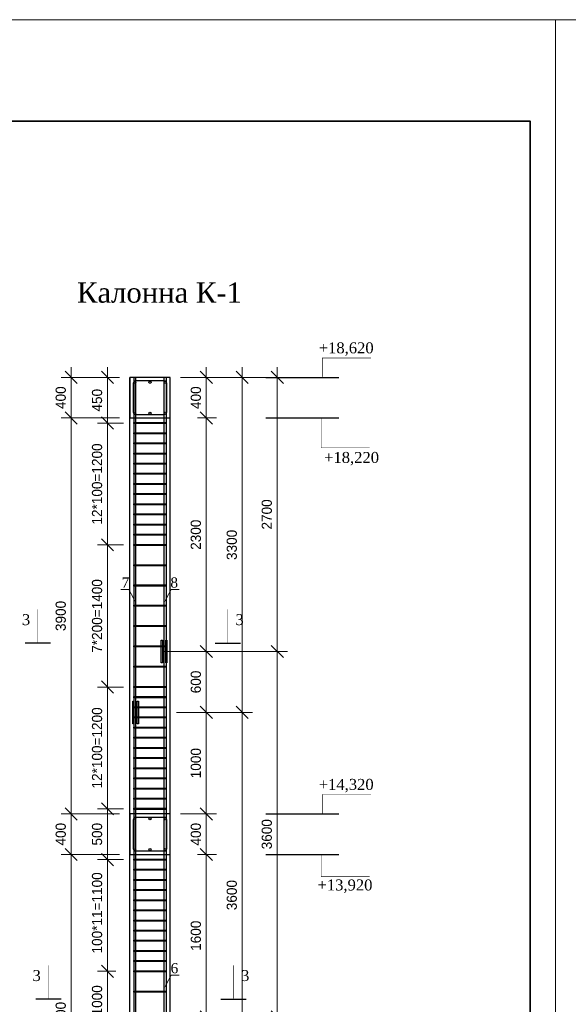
# Model space of a CAD drawing. Header units: millimetres. Extents: x -33345 to 4712671, y -3392 to 121473.
# Tile 405 of 656: x 2240503 to 2251302, y 84504 to 103901. Entities that reach past the tile are written whole.
import ezdxf
from ezdxf import colors
from ezdxf.entities.mleader import LeaderData, LeaderLine
from ezdxf.math import Vec2, Vec3

# ---------------------------------------------------------------- set-up
doc = ezdxf.new("R2010")
doc.units = ezdxf.units.MM
doc.styles.add('ISOCTEUR', font='isocpeui.ttf')
doc.styles.add('SIMPLEX350', font='times.ttf', dxfattribs={"height": 350})
doc.styles.get("Standard").update_dxf_attribs({"font": 'arial.ttf'})
doc.styles.add('WMF-Times New Roman2', font='times.ttf')
doc.styles.add('X-U-RW-01$0$StyleROMANS', font='GOTHIC.TTF')
doc.dimstyles.new('ISO-100', dxfattribs={"dimtxt": 200, "dimasz": 120, "dimexe": 100, "dimexo": 100, "dimgap": 50, "dimtad": 1, "dimdec": 0, "dimtxsty": 'ISOCTEUR', "dimblk": 'OBLIQUE', "dimcen": 0, "dimdle": 100, "dimclrd": 256, "dimadec": 0, "dimazin": 0, "dimtfac": 1, "dimtdec": 0, "dimtmove": 0, "dimatfit": 3, "dimfxl": 1, "dimarcsym": 0})

# ---------------------------------------------------------------- blocks, each defined once
blk = doc.blocks.new('Qwet')
at = {"lineweight": 20}
blk.add_lwpolyline([(350715, -737612), (410115, -737612), (410115, -695612), (350715, -695612)], close=True, dxfattribs=at)
at = {"lineweight": 35}
blk.add_lwpolyline([(352715, -737112), (409615, -737112), (409615, -696112), (352715, -696112)], close=True, dxfattribs=at)
blk = doc.blocks.new('_Oblique')
at = {"color": 0, "linetype": 'ByBlock', "lineweight": -2}
blk.add_line((-0.5, -0.5), (0.5, 0.5), dxfattribs=at)
blk = doc.blocks.new('*D401')
at = {"lineweight": -2, "transparency": 16777216}
blk.add_line((2294163.5, 1441942.2), (2294163.5, 1442542.2), dxfattribs=at)
at = {"color": 0, "lineweight": -2, "transparency": 16777216}
for p, q in [((2293909.3, 1442442.2), (2294263.5, 1442442.2)), ((2294153.7, 1442042.2), (2294263.5, 1442042.2))]:
    blk.add_line(p, q, dxfattribs=at)
at = {"layer": 'Defpoints', "color": 0, "lineweight": 0, "transparency": 16777216}
for p in [(2293809.3, 1442442.2), (2294163.5, 1442442.2), (2294053.7, 1442042.2)]:
    blk.add_point(p, dxfattribs=at)
at = {"lineweight": -2, "transparency": 16777216, "xscale": 120, "yscale": 120, "zscale": 120}
for p, rotation in [((2294163.5, 1442442.2), 90), ((2294163.5, 1442042.2), 270)]:
    blk.add_blockref('_Oblique', p, dxfattribs=dict(at, rotation=rotation))
at = {"color": 0, "transparency": 16777216, "insert": (2294060.9, 1442242.2), "char_height": 100, "attachment_point": 5, "rotation": 90, "style": 'X-U-RW-01$0$StyleROMANS'}
blk.add_mtext('400', dxfattribs=at)
blk = doc.blocks.new('*D402')
at = {"lineweight": -2, "transparency": 16777216}
blk.add_line((2292833.6, 1441942.2), (2292833.6, 1442542.2), dxfattribs=at)
at = {"color": 0, "lineweight": -2, "transparency": 16777216}
for p, q in [((2293309.3, 1442442.2), (2292733.6, 1442442.2)), ((2293309.3, 1442042.2), (2292733.6, 1442042.2))]:
    blk.add_line(p, q, dxfattribs=at)
at = {"layer": 'Defpoints', "color": 0, "lineweight": 0, "transparency": 16777216}
for p in [(2292833.6, 1442442.2), (2293409.3, 1442442.2), (2293409.3, 1442042.2)]:
    blk.add_point(p, dxfattribs=at)
at = {"lineweight": -2, "transparency": 16777216, "xscale": 120, "yscale": 120, "zscale": 120}
for p, rotation in [((2292833.6, 1442442.2), 90), ((2292833.6, 1442042.2), 270)]:
    blk.add_blockref('_Oblique', p, dxfattribs=dict(at, rotation=rotation))
at = {"color": 0, "transparency": 16777216, "insert": (2292731.1, 1442242.2), "char_height": 100, "attachment_point": 5, "rotation": 90, "style": 'X-U-RW-01$0$StyleROMANS'}
blk.add_mtext('400', dxfattribs=at)
blk = doc.blocks.new('*D364')
at = {"lineweight": -2, "transparency": 16777216}
blk.add_line((2294163.5, 1446242.2), (2294163.5, 1446842.2), dxfattribs=at)
at = {"color": 0, "lineweight": -2, "transparency": 16777216}
for p, q in [((2294014.4, 1446742.2), (2294263.5, 1446742.2)), ((2294153.7, 1446342.2), (2294263.5, 1446342.2))]:
    blk.add_line(p, q, dxfattribs=at)
at = {"layer": 'Defpoints', "color": 0, "lineweight": 0, "transparency": 16777216}
for p in [(2293914.4, 1446742.2), (2294163.5, 1446742.2), (2294053.7, 1446342.2)]:
    blk.add_point(p, dxfattribs=at)
at = {"lineweight": -2, "transparency": 16777216, "xscale": 120, "yscale": 120, "zscale": 120}
for p, rotation in [((2294163.5, 1446742.2), 90), ((2294163.5, 1446342.2), 270)]:
    blk.add_blockref('_Oblique', p, dxfattribs=dict(at, rotation=rotation))
at = {"color": 0, "transparency": 16777216, "insert": (2294060.9, 1446542.2), "char_height": 100, "attachment_point": 5, "rotation": 90, "style": 'X-U-RW-01$0$StyleROMANS'}
blk.add_mtext('400', dxfattribs=at)
blk = doc.blocks.new('*D365')
at = {"lineweight": -2, "transparency": 16777216}
blk.add_line((2292833.6, 1446242.2), (2292833.6, 1446842.2), dxfattribs=at)
at = {"color": 0, "lineweight": -2, "transparency": 16777216}
for p, q in [((2293309.3, 1446742.2), (2292733.6, 1446742.2)), ((2293309.3, 1446342.2), (2292733.6, 1446342.2))]:
    blk.add_line(p, q, dxfattribs=at)
at = {"layer": 'Defpoints', "color": 0, "lineweight": 0, "transparency": 16777216}
for p in [(2292833.6, 1446742.2), (2293409.3, 1446742.2), (2293409.3, 1446342.2)]:
    blk.add_point(p, dxfattribs=at)
at = {"lineweight": -2, "transparency": 16777216, "xscale": 120, "yscale": 120, "zscale": 120}
for p, rotation in [((2292833.6, 1446742.2), 90), ((2292833.6, 1446342.2), 270)]:
    blk.add_blockref('_Oblique', p, dxfattribs=dict(at, rotation=rotation))
at = {"color": 0, "transparency": 16777216, "insert": (2292731.1, 1446542.2), "char_height": 100, "attachment_point": 5, "rotation": 90, "style": 'X-U-RW-01$0$StyleROMANS'}
blk.add_mtext('400', dxfattribs=at)
blk = doc.blocks.new('*D366')
at = {"lineweight": -2, "transparency": 16777216}
blk.add_line((2293191.1, 1446192.2), (2293191.1, 1446842.2), dxfattribs=at)
at = {"color": 0, "lineweight": -2, "transparency": 16777216}
for p, q in [((2293309.3, 1446742.2), (2293091.1, 1446742.2)), ((2293349.3, 1446292.2), (2293091.1, 1446292.2))]:
    blk.add_line(p, q, dxfattribs=at)
at = {"layer": 'Defpoints', "color": 0, "lineweight": 0, "transparency": 16777216}
for p in [(2293191.1, 1446742.2), (2293409.3, 1446742.2), (2293449.3, 1446292.2)]:
    blk.add_point(p, dxfattribs=at)
at = {"lineweight": -2, "transparency": 16777216, "xscale": 120, "yscale": 120, "zscale": 120}
for p, rotation in [((2293191.1, 1446742.2), 90), ((2293191.1, 1446292.2), 270)]:
    blk.add_blockref('_Oblique', p, dxfattribs=dict(at, rotation=rotation))
at = {"color": 0, "transparency": 16777216, "insert": (2293088.6, 1446517.2), "char_height": 100, "attachment_point": 5, "rotation": 90, "style": 'X-U-RW-01$0$StyleROMANS'}
blk.add_mtext('450', dxfattribs=at)
blk = doc.blocks.new('*D367')
at = {"lineweight": -2, "transparency": 16777216}
blk.add_line((2292833.6, 1438742.2), (2292833.6, 1442142.2), dxfattribs=at)
at = {"color": 0, "lineweight": -2, "transparency": 16777216}
for p, q in [((2293015.2, 1442042.2), (2292733.6, 1442042.2)), ((2293309.3, 1438842.2), (2292733.6, 1438842.2))]:
    blk.add_line(p, q, dxfattribs=at)
at = {"layer": 'Defpoints', "color": 0, "lineweight": 0, "transparency": 16777216}
for p in [(2292833.6, 1442042.2), (2293115.2, 1442042.2), (2293409.3, 1438842.2)]:
    blk.add_point(p, dxfattribs=at)
at = {"lineweight": -2, "transparency": 16777216, "xscale": 120, "yscale": 120, "zscale": 120}
for p, rotation in [((2292833.6, 1442042.2), 90), ((2292833.6, 1438842.2), 270)]:
    blk.add_blockref('_Oblique', p, dxfattribs=dict(at, rotation=rotation))
at = {"color": 0, "transparency": 16777216, "insert": (2292731.1, 1440442.2), "char_height": 100, "attachment_point": 5, "rotation": 90, "style": 'X-U-RW-01$0$StyleROMANS'}
blk.add_mtext('3200', dxfattribs=at)
blk = doc.blocks.new('*D368')
at = {"lineweight": -2, "transparency": 16777216}
blk.add_line((2292833.6, 1442342.2), (2292833.6, 1446442.2), dxfattribs=at)
at = {"color": 0, "lineweight": -2, "transparency": 16777216}
for p, q in [((2293067.4, 1446342.2), (2292733.6, 1446342.2)), ((2293309.3, 1442442.2), (2292733.6, 1442442.2))]:
    blk.add_line(p, q, dxfattribs=at)
at = {"layer": 'Defpoints', "color": 0, "lineweight": 0, "transparency": 16777216}
for p in [(2292833.6, 1446342.2), (2293167.4, 1446342.2), (2293409.3, 1442442.2)]:
    blk.add_point(p, dxfattribs=at)
at = {"lineweight": -2, "transparency": 16777216, "xscale": 120, "yscale": 120, "zscale": 120}
for p, rotation in [((2292833.6, 1446342.2), 90), ((2292833.6, 1442442.2), 270)]:
    blk.add_blockref('_Oblique', p, dxfattribs=dict(at, rotation=rotation))
at = {"color": 0, "transparency": 16777216, "insert": (2292731.1, 1444392.2), "char_height": 100, "attachment_point": 5, "rotation": 90, "style": 'X-U-RW-01$0$StyleROMANS'}
blk.add_mtext('3900', dxfattribs=at)
blk = doc.blocks.new('*D370')
at = {"lineweight": -2, "transparency": 16777216}
blk.add_line((2294163.5, 1440342.2), (2294163.5, 1442142.2), dxfattribs=at)
at = {"color": 0, "lineweight": -2, "transparency": 16777216}
for p, q in [((2294077.2, 1442042.2), (2294263.5, 1442042.2)), ((2293909.3, 1440442.2), (2294263.5, 1440442.2))]:
    blk.add_line(p, q, dxfattribs=at)
at = {"layer": 'Defpoints', "color": 0, "lineweight": 0, "transparency": 16777216}
for p in [(2293977.2, 1442042.2), (2294163.5, 1442042.2), (2293809.3, 1440442.2)]:
    blk.add_point(p, dxfattribs=at)
at = {"lineweight": -2, "transparency": 16777216, "xscale": 120, "yscale": 120, "zscale": 120}
for p, rotation in [((2294163.5, 1442042.2), 90), ((2294163.5, 1440442.2), 270)]:
    blk.add_blockref('_Oblique', p, dxfattribs=dict(at, rotation=rotation))
at = {"color": 0, "transparency": 16777216, "insert": (2294060.9, 1441242.2), "char_height": 100, "attachment_point": 5, "rotation": 90, "style": 'X-U-RW-01$0$StyleROMANS'}
blk.add_mtext('1600', dxfattribs=at)
blk = doc.blocks.new('*D380')
at = {"lineweight": -2, "transparency": 16777216}
blk.add_line((2294163.5, 1442342.2), (2294163.5, 1443542.2), dxfattribs=at)
at = {"color": 0, "lineweight": -2, "transparency": 16777216}
for p, q in [((2293870.2, 1443442.2), (2294263.5, 1443442.2)), ((2293909.3, 1442442.2), (2294263.5, 1442442.2))]:
    blk.add_line(p, q, dxfattribs=at)
at = {"layer": 'Defpoints', "color": 0, "lineweight": 0, "transparency": 16777216}
for p in [(2293770.2, 1443442.2), (2294163.5, 1443442.2), (2293809.3, 1442442.2)]:
    blk.add_point(p, dxfattribs=at)
at = {"lineweight": -2, "transparency": 16777216, "xscale": 120, "yscale": 120, "zscale": 120}
for p, rotation in [((2294163.5, 1443442.2), 90), ((2294163.5, 1442442.2), 270)]:
    blk.add_blockref('_Oblique', p, dxfattribs=dict(at, rotation=rotation))
at = {"color": 0, "transparency": 16777216, "insert": (2294060.9, 1442942.2), "char_height": 100, "attachment_point": 5, "rotation": 90, "style": 'X-U-RW-01$0$StyleROMANS'}
blk.add_mtext('1000', dxfattribs=at)
blk = doc.blocks.new('*D381')
at = {"lineweight": -2, "transparency": 16777216}
blk.add_line((2294163.5, 1443942.2), (2294163.5, 1446442.2), dxfattribs=at)
at = {"color": 0, "lineweight": -2, "transparency": 16777216}
for p, q in [((2294077.2, 1446342.2), (2294263.5, 1446342.2)), ((2293875.7, 1444042.2), (2294263.5, 1444042.2))]:
    blk.add_line(p, q, dxfattribs=at)
at = {"layer": 'Defpoints', "color": 0, "lineweight": 0, "transparency": 16777216}
for p in [(2293977.2, 1446342.2), (2294163.5, 1446342.2), (2293775.7, 1444042.2)]:
    blk.add_point(p, dxfattribs=at)
at = {"lineweight": -2, "transparency": 16777216, "xscale": 120, "yscale": 120, "zscale": 120}
for p, rotation in [((2294163.5, 1446342.2), 90), ((2294163.5, 1444042.2), 270)]:
    blk.add_blockref('_Oblique', p, dxfattribs=dict(at, rotation=rotation))
at = {"color": 0, "transparency": 16777216, "insert": (2294060.9, 1445192.2), "char_height": 100, "attachment_point": 5, "rotation": 90, "style": 'X-U-RW-01$0$StyleROMANS'}
blk.add_mtext('2300', dxfattribs=at)
blk = doc.blocks.new('*D412')
at = {"lineweight": -2, "transparency": 16777216}
blk.add_line((2293191.1, 1439792.2), (2293191.1, 1440992.2), dxfattribs=at)
at = {"color": 0, "lineweight": -2, "transparency": 16777216}
for p, q in [((2293272.9, 1440892.2), (2293091.1, 1440892.2)), ((2293272.9, 1439892.2), (2293091.1, 1439892.2))]:
    blk.add_line(p, q, dxfattribs=at)
at = {"layer": 'Defpoints', "color": 0, "lineweight": 0, "transparency": 16777216}
for p in [(2293191.1, 1440892.2), (2293372.9, 1440892.2), (2293372.9, 1439892.2)]:
    blk.add_point(p, dxfattribs=at)
at = {"lineweight": -2, "transparency": 16777216, "xscale": 120, "yscale": 120, "zscale": 120}
for p, rotation in [((2293191.1, 1440892.2), 90), ((2293191.1, 1439892.2), 270)]:
    blk.add_blockref('_Oblique', p, dxfattribs=dict(at, rotation=rotation))
at = {"color": 0, "transparency": 16777216, "insert": (2293088.6, 1440392.2), "char_height": 100, "attachment_point": 5, "rotation": 90, "style": 'X-U-RW-01$0$StyleROMANS'}
blk.add_mtext('200*5=1000', dxfattribs=at)
blk = doc.blocks.new('*D413')
at = {"lineweight": -2, "transparency": 16777216}
blk.add_line((2293191.1, 1440792.2), (2293191.1, 1442092.2), dxfattribs=at)
at = {"color": 0, "lineweight": -2, "transparency": 16777216}
for p, q in [((2293264.3, 1441992.2), (2293091.1, 1441992.2)), ((2293272.9, 1440892.2), (2293091.1, 1440892.2))]:
    blk.add_line(p, q, dxfattribs=at)
at = {"layer": 'Defpoints', "color": 0, "lineweight": 0, "transparency": 16777216}
for p in [(2293191.1, 1441992.2), (2293364.3, 1441992.2), (2293372.9, 1440892.2)]:
    blk.add_point(p, dxfattribs=at)
at = {"lineweight": -2, "transparency": 16777216, "xscale": 120, "yscale": 120, "zscale": 120}
for p, rotation in [((2293191.1, 1441992.2), 90), ((2293191.1, 1440892.2), 270)]:
    blk.add_blockref('_Oblique', p, dxfattribs=dict(at, rotation=rotation))
at = {"color": 0, "transparency": 16777216, "insert": (2293088.6, 1441467.2), "char_height": 100, "attachment_point": 5, "rotation": 90, "style": 'X-U-RW-01$0$StyleROMANS'}
blk.add_mtext('100*11=1100', dxfattribs=at)
blk = doc.blocks.new('*D414')
at = {"lineweight": -2, "transparency": 16777216}
blk.add_line((2293191.1, 1441892.2), (2293191.1, 1442592.2), dxfattribs=at)
at = {"color": 0, "lineweight": -2, "transparency": 16777216}
for p, q in [((2293349.3, 1442492.2), (2293091.1, 1442492.2)), ((2293349.3, 1441992.2), (2293091.1, 1441992.2))]:
    blk.add_line(p, q, dxfattribs=at)
at = {"layer": 'Defpoints', "color": 0, "lineweight": 0, "transparency": 16777216}
for p in [(2293191.1, 1442492.2), (2293449.3, 1442492.2), (2293449.3, 1441992.2)]:
    blk.add_point(p, dxfattribs=at)
at = {"lineweight": -2, "transparency": 16777216, "xscale": 120, "yscale": 120, "zscale": 120}
for p, rotation in [((2293191.1, 1442492.2), 90), ((2293191.1, 1441992.2), 270)]:
    blk.add_blockref('_Oblique', p, dxfattribs=dict(at, rotation=rotation))
at = {"color": 0, "transparency": 16777216, "insert": (2293088.6, 1442242.2), "char_height": 100, "attachment_point": 5, "rotation": 90, "style": 'X-U-RW-01$0$StyleROMANS'}
blk.add_mtext('500', dxfattribs=at)
blk = doc.blocks.new('*D347')
at = {"lineweight": -2, "transparency": 16777216}
blk.add_line((2293191.1, 1442392.2), (2293191.1, 1443792.2), dxfattribs=at)
at = {"color": 0, "lineweight": -2, "transparency": 16777216}
for p, q in [((2293349.3, 1443692.2), (2293091.1, 1443692.2)), ((2293309.3, 1442492.2), (2293091.1, 1442492.2))]:
    blk.add_line(p, q, dxfattribs=at)
at = {"layer": 'Defpoints', "color": 0, "lineweight": 0, "transparency": 16777216}
for p in [(2293191.1, 1443692.2), (2293449.3, 1443692.2), (2293409.3, 1442492.2)]:
    blk.add_point(p, dxfattribs=at)
at = {"lineweight": -2, "transparency": 16777216, "xscale": 120, "yscale": 120, "zscale": 120}
for p, rotation in [((2293191.1, 1443692.2), 90), ((2293191.1, 1442492.2), 270)]:
    blk.add_blockref('_Oblique', p, dxfattribs=dict(at, rotation=rotation))
at = {"color": 0, "transparency": 16777216, "insert": (2293088.6, 1443092.2), "char_height": 100, "attachment_point": 5, "rotation": 90, "style": 'X-U-RW-01$0$StyleROMANS'}
blk.add_mtext('12*100=1200', dxfattribs=at)
blk = doc.blocks.new('*D415')
at = {"lineweight": -2, "transparency": 16777216}
blk.add_line((2293191.1, 1443592.2), (2293191.1, 1445192.2), dxfattribs=at)
at = {"color": 0, "lineweight": -2, "transparency": 16777216}
for p, q in [((2293349.3, 1445092.2), (2293091.1, 1445092.2)), ((2293309.3, 1443692.2), (2293091.1, 1443692.2))]:
    blk.add_line(p, q, dxfattribs=at)
at = {"layer": 'Defpoints', "color": 0, "lineweight": 0, "transparency": 16777216}
for p in [(2293191.1, 1445092.2), (2293449.3, 1445092.2), (2293409.3, 1443692.2)]:
    blk.add_point(p, dxfattribs=at)
at = {"lineweight": -2, "transparency": 16777216, "xscale": 120, "yscale": 120, "zscale": 120}
for p, rotation in [((2293191.1, 1445092.2), 90), ((2293191.1, 1443692.2), 270)]:
    blk.add_blockref('_Oblique', p, dxfattribs=dict(at, rotation=rotation))
at = {"color": 0, "transparency": 16777216, "insert": (2293088.6, 1444392.2), "char_height": 100, "attachment_point": 5, "rotation": 90, "style": 'X-U-RW-01$0$StyleROMANS'}
blk.add_mtext('7*200=1400', dxfattribs=at)
blk = doc.blocks.new('*D416')
at = {"lineweight": -2, "transparency": 16777216}
blk.add_line((2293191.1, 1444992.2), (2293191.1, 1446392.2), dxfattribs=at)
at = {"color": 0, "lineweight": -2, "transparency": 16777216}
for p, q in [((2293349.3, 1446292.2), (2293091.1, 1446292.2)), ((2293309.3, 1445092.2), (2293091.1, 1445092.2))]:
    blk.add_line(p, q, dxfattribs=at)
at = {"layer": 'Defpoints', "color": 0, "lineweight": 0, "transparency": 16777216}
for p in [(2293191.1, 1446292.2), (2293449.3, 1446292.2), (2293409.3, 1445092.2)]:
    blk.add_point(p, dxfattribs=at)
at = {"lineweight": -2, "transparency": 16777216, "xscale": 120, "yscale": 120, "zscale": 120}
for p, rotation in [((2293191.1, 1446292.2), 90), ((2293191.1, 1445092.2), 270)]:
    blk.add_blockref('_Oblique', p, dxfattribs=dict(at, rotation=rotation))
at = {"color": 0, "transparency": 16777216, "insert": (2293088.6, 1445692.2), "char_height": 100, "attachment_point": 5, "rotation": 90, "style": 'X-U-RW-01$0$StyleROMANS'}
blk.add_mtext('12*100=1200', dxfattribs=at)
blk = doc.blocks.new('*D426')
at = {"lineweight": -2, "transparency": 16777216}
blk.add_line((2294517.2, 1439742.2), (2294517.2, 1443542.2), dxfattribs=at)
at = {"color": 0, "lineweight": -2, "transparency": 16777216}
for p, q in [((2294061.8, 1443442.2), (2294617.2, 1443442.2)), ((2294309.3, 1439842.2), (2294617.2, 1439842.2))]:
    blk.add_line(p, q, dxfattribs=at)
at = {"layer": 'Defpoints', "color": 0, "lineweight": 0, "transparency": 16777216}
for p in [(2293961.8, 1443442.2), (2294517.2, 1443442.2), (2294209.3, 1439842.2)]:
    blk.add_point(p, dxfattribs=at)
at = {"lineweight": -2, "transparency": 16777216, "xscale": 120, "yscale": 120, "zscale": 120}
for p, rotation in [((2294517.2, 1443442.2), 90), ((2294517.2, 1439842.2), 270)]:
    blk.add_blockref('_Oblique', p, dxfattribs=dict(at, rotation=rotation))
at = {"color": 0, "transparency": 16777216, "insert": (2294414.7, 1441642.2), "char_height": 100, "attachment_point": 5, "rotation": 90, "style": 'X-U-RW-01$0$StyleROMANS'}
blk.add_mtext('3600', dxfattribs=at)
blk = doc.blocks.new('*D427')
at = {"lineweight": -2, "transparency": 16777216}
blk.add_line((2294861.8, 1440342.2), (2294861.8, 1444142.2), dxfattribs=at)
at = {"color": 0, "lineweight": -2, "transparency": 16777216}
for p, q in [((2293737.1, 1444042.2), (2294961.8, 1444042.2)), ((2294653.8, 1440442.2), (2294961.8, 1440442.2))]:
    blk.add_line(p, q, dxfattribs=at)
at = {"layer": 'Defpoints', "color": 0, "lineweight": 0, "transparency": 16777216}
for p in [(2293637.1, 1444042.2), (2294861.8, 1444042.2), (2294553.8, 1440442.2)]:
    blk.add_point(p, dxfattribs=at)
at = {"lineweight": -2, "transparency": 16777216, "xscale": 120, "yscale": 120, "zscale": 120}
for p, rotation in [((2294861.8, 1444042.2), 90), ((2294861.8, 1440442.2), 270)]:
    blk.add_blockref('_Oblique', p, dxfattribs=dict(at, rotation=rotation))
at = {"color": 0, "transparency": 16777216, "insert": (2294759.3, 1442242.2), "char_height": 100, "attachment_point": 5, "rotation": 90, "style": 'X-U-RW-01$0$StyleROMANS'}
blk.add_mtext('3600', dxfattribs=at)
blk = doc.blocks.new('*D428')
at = {"lineweight": -2, "transparency": 16777216}
blk.add_line((2294517.2, 1443342.2), (2294517.2, 1446842.2), dxfattribs=at)
at = {"color": 0, "lineweight": -2, "transparency": 16777216}
for p, q in [((2293909.3, 1446742.2), (2294617.2, 1446742.2)), ((2294309.3, 1443442.2), (2294617.2, 1443442.2))]:
    blk.add_line(p, q, dxfattribs=at)
at = {"layer": 'Defpoints', "color": 0, "lineweight": 0, "transparency": 16777216}
for p in [(2293809.3, 1446742.2), (2294517.2, 1446742.2), (2294209.3, 1443442.2)]:
    blk.add_point(p, dxfattribs=at)
at = {"lineweight": -2, "transparency": 16777216, "xscale": 120, "yscale": 120, "zscale": 120}
for p, rotation in [((2294517.2, 1446742.2), 90), ((2294517.2, 1443442.2), 270)]:
    blk.add_blockref('_Oblique', p, dxfattribs=dict(at, rotation=rotation))
at = {"color": 0, "transparency": 16777216, "insert": (2294414.7, 1445092.2), "char_height": 100, "attachment_point": 5, "rotation": 90, "style": 'X-U-RW-01$0$StyleROMANS'}
blk.add_mtext('3300', dxfattribs=at)
blk = doc.blocks.new('*D429')
at = {"lineweight": -2, "transparency": 16777216}
blk.add_line((2294861.8, 1443942.2), (2294861.8, 1446842.2), dxfattribs=at)
at = {"color": 0, "lineweight": -2, "transparency": 16777216}
for p, q in [((2293909.3, 1446742.2), (2294961.8, 1446742.2)), ((2294653.8, 1444042.2), (2294961.8, 1444042.2))]:
    blk.add_line(p, q, dxfattribs=at)
at = {"layer": 'Defpoints', "color": 0, "lineweight": 0, "transparency": 16777216}
for p in [(2293809.3, 1446742.2), (2294861.8, 1446742.2), (2294553.8, 1444042.2)]:
    blk.add_point(p, dxfattribs=at)
at = {"lineweight": -2, "transparency": 16777216, "xscale": 120, "yscale": 120, "zscale": 120}
for p, rotation in [((2294861.8, 1446742.2), 90), ((2294861.8, 1444042.2), 270)]:
    blk.add_blockref('_Oblique', p, dxfattribs=dict(at, rotation=rotation))
at = {"color": 0, "transparency": 16777216, "insert": (2294759.3, 1445392.2), "char_height": 100, "attachment_point": 5, "rotation": 90, "style": 'X-U-RW-01$0$StyleROMANS'}
blk.add_mtext('2700', dxfattribs=at)
blk = doc.blocks.new('*D431')
at = {"lineweight": -2, "transparency": 16777216}
blk.add_line((2294163.5, 1444142.2), (2294163.5, 1443342.2), dxfattribs=at)
at = {"color": 0, "lineweight": -2, "transparency": 16777216}
for p, q in [((2293869.3, 1444042.2), (2294263.5, 1444042.2)), ((2293870.2, 1443442.2), (2294263.5, 1443442.2))]:
    blk.add_line(p, q, dxfattribs=at)
at = {"layer": 'Defpoints', "color": 0, "lineweight": 0, "transparency": 16777216}
for p in [(2293769.3, 1444042.2), (2293770.2, 1443442.2), (2294163.5, 1443442.2)]:
    blk.add_point(p, dxfattribs=at)
at = {"lineweight": -2, "transparency": 16777216, "xscale": 120, "yscale": 120, "zscale": 120}
for p, rotation in [((2294163.5, 1444042.2), 90), ((2294163.5, 1443442.2), 270)]:
    blk.add_blockref('_Oblique', p, dxfattribs=dict(at, rotation=rotation))
at = {"color": 0, "transparency": 16777216, "insert": (2294060.9, 1443742.2), "char_height": 100, "attachment_point": 5, "rotation": 90, "style": 'X-U-RW-01$0$StyleROMANS'}
blk.add_mtext('600', dxfattribs=at)
blk = doc.blocks.new('укер')
at = {"color": 106}
for p, q in [((2293409.3, 1423272.2), (2293409.3, 1446742.2)), ((2293809.3, 1423272.2), (2293809.3, 1446742.2))]:
    blk.add_line(p, q, dxfattribs=at)
at = {"color": 106, "lineweight": 30}
for p, q in [((2292630.9, 1444124), (2292380.9, 1444124)), ((2294250.2, 1444124), (2294500.2, 1444124)), ((2292735.1, 1440618), (2292485.1, 1440618)), ((2294305.6, 1440618), (2294555.6, 1440618))]:
    blk.add_line(p, q, dxfattribs=at)
at = {"color": 106}
for points in [[(2295304.8, 1446742.2, 0, 81, 0), (2295304.8, 1446852.2, 5.4, 5.4, 0), (2295304.8, 1446933.8, 5.4, 5.4, 0), (2295783.1, 1446933.8, 5.4, 5.4, 0)], [(2295293.6, 1446342.2, 0, 81, 0), (2295293.6, 1446232.2, 5.4, 5.4, 0), (2295293.6, 1446048.5, 5.4, 5.4, 0), (2295771.9, 1446048.5, 5.4, 5.4, 0)], [(2292505.9, 1444124, 0, 81, 0), (2292505.9, 1444234.1, 5.4, 5.4, 0), (2292505.9, 1444458.3, 5.4, 5.4, 0)], [(2294375.2, 1444124, 0, 81, 0), (2294375.2, 1444234.1, 5.4, 5.4, 0), (2294375.2, 1444458.3, 5.4, 5.4, 0)], [(2295304.8, 1442442.2, 0, 81, 0), (2295304.8, 1442552.2, 5.4, 5.4, 0), (2295304.8, 1442633.8, 5.4, 5.4, 0), (2295783.1, 1442633.8, 5.4, 5.4, 0)], [(2295293.6, 1442042.2, 0, 81, 0), (2295293.6, 1441932.2, 5.4, 5.4, 0), (2295293.6, 1441823.7, 5.4, 5.4, 0), (2295771.9, 1441823.7, 5.4, 5.4, 0)], [(2292610.1, 1440618, 0, 81, 0), (2292610.1, 1440728, 5.4, 5.4, 0), (2292610.1, 1440952.3, 5.4, 5.4, 0)], [(2294430.6, 1440618, 0, 81, 0), (2294430.6, 1440728, 5.4, 5.4, 0), (2294430.6, 1440952.3, 5.4, 5.4, 0)]]:
    blk.add_lwpolyline(points, format="xyseb", dxfattribs=at)
for points in [[(2293449.3, 1446742.2), (2293449.3, 1422782.6), (2293034.1, 1422782.6), (2293085.8, 1422762.6), (2293449.3, 1422762.6, 0.414214), (2293469.3, 1422782.6), (2293469.3, 1446742.2)], [(2293769.3, 1446742.2), (2293769.3, 1422782.6), (2294184.4, 1422782.6), (2294132.8, 1422762.6), (2293769.3, 1422762.6, -0.414214), (2293749.3, 1422782.6), (2293749.3, 1446742.2)]]:
    blk.add_lwpolyline(points, format="xyb")
at = {"color": 106, "lineweight": 30}
for points in [[(2293809.3, 1446742.2), (2293409.3, 1446742.2), (2293409.3, 1446342.2), (2293809.3, 1446342.2)], [(2293720.8, 1444154.2), (2293731.8, 1444154.2), (2293731.8, 1443930.2), (2293720.8, 1443930.2)], [(2293764.7, 1444154.2), (2293775.7, 1444154.2), (2293775.7, 1443930.2), (2293764.7, 1443930.2)], [(2293440.8, 1443554.2), (2293451.8, 1443554.2), (2293451.8, 1443330.2), (2293440.8, 1443330.2)], [(2293484.7, 1443554.2), (2293495.7, 1443554.2), (2293495.7, 1443330.2), (2293484.7, 1443330.2)], [(2293809.3, 1442442.2), (2293409.3, 1442442.2), (2293409.3, 1442042.2), (2293809.3, 1442042.2)]]:
    blk.add_lwpolyline(points, close=True, dxfattribs=at)
at = {"color": 222, "true_color": 0xde218f}
for points in [[(2293774.3, 1446682.2, 0.414214), (2293749.3, 1446707.2), (2293469.3, 1446707.2, 0.414214), (2293444.3, 1446682.2), (2293444.3, 1446402.2, 0.414214), (2293469.3, 1446377.2), (2293749.3, 1446377.2, 0.414214), (2293774.3, 1446402.2)], [(2293774.3, 1442382.2, 0.414214), (2293749.3, 1442407.2), (2293469.3, 1442407.2, 0.414214), (2293444.3, 1442382.2), (2293444.3, 1442102.2, 0.414214), (2293469.3, 1442077.2), (2293749.3, 1442077.2, 0.414214), (2293774.3, 1442102.2)]]:
    blk.add_lwpolyline(points, format="xyb", close=True, dxfattribs=at)
at = {"color": 106, "lineweight": 30}
for points in [[(2294749.1, 1446742.2), (2295469.1, 1446742.2)], [(2294749.1, 1446342.2), (2295469.1, 1446342.2)], [(2294749.1, 1442442.2), (2295469.1, 1442442.2)], [(2294749.1, 1442042.2), (2295469.1, 1442042.2)]]:
    blk.add_lwpolyline(points, dxfattribs=at)
for points in [[(2293449.3, 1446297.2), (2293769.3, 1446297.2), (2293769.3, 1446287.2), (2293449.3, 1446287.2)], [(2293449.3, 1446197.2), (2293769.3, 1446197.2), (2293769.3, 1446187.2), (2293449.3, 1446187.2)], [(2293449.3, 1446097.2), (2293769.3, 1446097.2), (2293769.3, 1446087.2), (2293449.3, 1446087.2)], [(2293449.3, 1445997.2), (2293769.3, 1445997.2), (2293769.3, 1445987.2), (2293449.3, 1445987.2)], [(2293449.3, 1445897.2), (2293769.3, 1445897.2), (2293769.3, 1445887.2), (2293449.3, 1445887.2)], [(2293449.3, 1445797.2), (2293769.3, 1445797.2), (2293769.3, 1445787.2), (2293449.3, 1445787.2)], [(2293449.3, 1445697.2), (2293769.3, 1445697.2), (2293769.3, 1445687.2), (2293449.3, 1445687.2)], [(2293449.3, 1445597.2), (2293769.3, 1445597.2), (2293769.3, 1445587.2), (2293449.3, 1445587.2)], [(2293449.3, 1445497.2), (2293769.3, 1445497.2), (2293769.3, 1445487.2), (2293449.3, 1445487.2)], [(2293449.3, 1445397.2), (2293769.3, 1445397.2), (2293769.3, 1445387.2), (2293449.3, 1445387.2)], [(2293449.3, 1445297.2), (2293769.3, 1445297.2), (2293769.3, 1445287.2), (2293449.3, 1445287.2)], [(2293449.3, 1445197.2), (2293769.3, 1445197.2), (2293769.3, 1445187.2), (2293449.3, 1445187.2)], [(2293449.3, 1445097.2), (2293769.3, 1445097.2), (2293769.3, 1445087.2), (2293449.3, 1445087.2)], [(2293449.3, 1444897.2), (2293769.3, 1444897.2), (2293769.3, 1444887.2), (2293449.3, 1444887.2)], [(2293449.3, 1444697.2), (2293769.3, 1444697.2), (2293769.3, 1444687.2), (2293449.3, 1444687.2)], [(2293449.3, 1444497.2), (2293769.3, 1444497.2), (2293769.3, 1444487.2), (2293449.3, 1444487.2)], [(2293449.3, 1444297.2), (2293769.3, 1444297.2), (2293769.3, 1444287.2), (2293449.3, 1444287.2)], [(2293449.3, 1444097.2), (2293769.3, 1444097.2), (2293769.3, 1444087.2), (2293449.3, 1444087.2)], [(2293449.3, 1443897.2), (2293769.3, 1443897.2), (2293769.3, 1443887.2), (2293449.3, 1443887.2)], [(2293449.3, 1443697.2), (2293769.3, 1443697.2), (2293769.3, 1443687.2), (2293449.3, 1443687.2)], [(2293449.3, 1443597.2), (2293769.3, 1443597.2), (2293769.3, 1443587.2), (2293449.3, 1443587.2)], [(2293449.3, 1443497.2), (2293769.3, 1443497.2), (2293769.3, 1443487.2), (2293449.3, 1443487.2)], [(2293449.3, 1443397.2), (2293769.3, 1443397.2), (2293769.3, 1443387.2), (2293449.3, 1443387.2)], [(2293449.3, 1443297.2), (2293769.3, 1443297.2), (2293769.3, 1443287.2), (2293449.3, 1443287.2)], [(2293449.3, 1443197.2), (2293769.3, 1443197.2), (2293769.3, 1443187.2), (2293449.3, 1443187.2)], [(2293449.3, 1443097.2), (2293769.3, 1443097.2), (2293769.3, 1443087.2), (2293449.3, 1443087.2)], [(2293449.3, 1442997.2), (2293769.3, 1442997.2), (2293769.3, 1442987.2), (2293449.3, 1442987.2)], [(2293449.3, 1442897.2), (2293769.3, 1442897.2), (2293769.3, 1442887.2), (2293449.3, 1442887.2)], [(2293449.3, 1442797.2), (2293769.3, 1442797.2), (2293769.3, 1442787.2), (2293449.3, 1442787.2)], [(2293449.3, 1442697.2), (2293769.3, 1442697.2), (2293769.3, 1442687.2), (2293449.3, 1442687.2)], [(2293449.3, 1442597.2), (2293769.3, 1442597.2), (2293769.3, 1442587.2), (2293449.3, 1442587.2)], [(2293449.3, 1442497.2), (2293769.3, 1442497.2), (2293769.3, 1442487.2), (2293449.3, 1442487.2)], [(2293449.3, 1441997.2), (2293769.3, 1441997.2), (2293769.3, 1441987.2), (2293449.3, 1441987.2)], [(2293449.3, 1441897.2), (2293769.3, 1441897.2), (2293769.3, 1441887.2), (2293449.3, 1441887.2)], [(2293449.3, 1441797.2), (2293769.3, 1441797.2), (2293769.3, 1441787.2), (2293449.3, 1441787.2)], [(2293449.3, 1441697.2), (2293769.3, 1441697.2), (2293769.3, 1441687.2), (2293449.3, 1441687.2)], [(2293449.3, 1441597.2), (2293769.3, 1441597.2), (2293769.3, 1441587.2), (2293449.3, 1441587.2)], [(2293449.3, 1441497.2), (2293769.3, 1441497.2), (2293769.3, 1441487.2), (2293449.3, 1441487.2)], [(2293449.3, 1441397.2), (2293769.3, 1441397.2), (2293769.3, 1441387.2), (2293449.3, 1441387.2)], [(2293449.3, 1441297.2), (2293769.3, 1441297.2), (2293769.3, 1441287.2), (2293449.3, 1441287.2)], [(2293449.3, 1441197.2), (2293769.3, 1441197.2), (2293769.3, 1441187.2), (2293449.3, 1441187.2)], [(2293449.3, 1441097.2), (2293769.3, 1441097.2), (2293769.3, 1441087.2), (2293449.3, 1441087.2)], [(2293449.3, 1440997.2), (2293769.3, 1440997.2), (2293769.3, 1440987.2), (2293449.3, 1440987.2)], [(2293449.3, 1440897.2), (2293769.3, 1440897.2), (2293769.3, 1440887.2), (2293449.3, 1440887.2)], [(2293449.3, 1440697.2), (2293769.3, 1440697.2), (2293769.3, 1440687.2), (2293449.3, 1440687.2)]]:
    blk.add_lwpolyline(points, close=True)
for centre in [(2293460.5, 1446693.8), (2293460.5, 1446693.8), (2293609.3, 1446693.8), (2293609.3, 1446693.8), (2293759, 1446693.8), (2293759, 1446693.8), (2293460.5, 1446390.6), (2293609.3, 1446390.6), (2293759, 1446390.6), (2293460.5, 1442393.8), (2293460.5, 1442393.8), (2293609.3, 1442393.8), (2293609.3, 1442393.8), (2293759, 1442393.8), (2293759, 1442393.8), (2293460.5, 1442090.6), (2293609.3, 1442090.6), (2293759, 1442090.6)]:
    blk.add_circle(centre, 10, dxfattribs=at)
at = {"color": 106, "char_height": 108, "attachment_point": 5, "style": 'WMF-Times New Roman2'}
for s, insert in [('+18{\\fTimes New Roman|b0|i0|c238|p18;,}620', (2295540.5, 1447020.4)), ('+18{\\fTimes New Roman|b0|i0|c238|p18;,}220', (2295593.3, 1445940.9)), ('3', (2292389.7, 1444355.2)), ('3', (2294491.5, 1444355.2)), ('+14{\\fTimes New Roman|b0|i0|c238|p18;,}320', (2295540.5, 1442720.4)), ('+13{\\fTimes New Roman|b0|i0|c238|p18;,}920', (2295528.5, 1441729.7)), ('3', (2292493.8, 1440849.2)), ('3', (2294546.8, 1440849.2))]:
    blk.add_mtext(s, dxfattribs=dict(at, insert=insert))
at = {"color": 106}
for base, p1, p2, picture, middle in [((2292833.6, 1446742.2), (2293409.3, 1446342.2), (2293409.3, 1446742.2), '*D365', (2292731.1, 1446542.2)), ((2293191.1, 1446742.2), (2293449.3, 1446292.2), (2293409.3, 1446742.2), '*D366', (2293088.6, 1446517.2)), ((2294517.2, 1446742.2), (2294209.3, 1443442.2), (2293809.3, 1446742.2), '*D428', (2294414.7, 1445092.2)), ((2294861.8, 1446742.2), (2294553.8, 1444042.2), (2293809.3, 1446742.2), '*D429', (2294759.3, 1445392.2)), ((2294163.5, 1446742.2), (2294053.7, 1446342.2), (2293914.4, 1446742.2), '*D364', (2294060.9, 1446542.2)), ((2292833.6, 1446342.2), (2293409.3, 1442442.2), (2293167.4, 1446342.2), '*D368', (2292731.1, 1444392.2)), ((2294163.5, 1446342.2), (2293775.7, 1444042.2), (2293977.2, 1446342.2), '*D381', (2294060.9, 1445192.2)), ((2294861.8, 1444042.2), (2294553.8, 1440442.2), (2293637.1, 1444042.2), '*D427', (2294759.3, 1442242.2)), ((2294163.5, 1443442.2), (2293769.3, 1444042.2), (2293770.2, 1443442.2), '*D431', (2294060.9, 1443742.2)), ((2294163.5, 1443442.2), (2293809.3, 1442442.2), (2293770.2, 1443442.2), '*D380', (2294060.9, 1442942.2)), ((2294517.2, 1443442.2), (2294209.3, 1439842.2), (2293961.8, 1443442.2), '*D426', (2294414.7, 1441642.2)), ((2293191.1, 1442492.2), (2293449.3, 1441992.2), (2293449.3, 1442492.2), '*D414', (2293088.6, 1442242.2)), ((2292833.6, 1442442.2), (2293409.3, 1442042.2), (2293409.3, 1442442.2), '*D402', (2292731.1, 1442242.2)), ((2294163.5, 1442442.2), (2294053.7, 1442042.2), (2293809.3, 1442442.2), '*D401', (2294060.9, 1442242.2)), ((2292833.6, 1442042.2), (2293409.3, 1438842.2), (2293115.2, 1442042.2), '*D367', (2292731.1, 1440442.2)), ((2294163.5, 1442042.2), (2293809.3, 1440442.2), (2293977.2, 1442042.2), '*D370', (2294060.9, 1441242.2))]:
    dim = blk.add_linear_dim(base=base, p1=p1, p2=p2, angle=90, dimstyle='ISO-100', override={"dimtxt": 100, "dimtxsty": 'X-U-RW-01$0$StyleROMANS', "dimtmove": 1}, dxfattribs=at)
    dim.commit()
    dim.dimension.update_dxf_attribs({"geometry": picture, "text_midpoint": middle})
for base, p1, p2, text, picture, middle in [((2293191.1, 1446292.2), (2293409.3, 1445092.2), (2293449.3, 1446292.2), '12*100=<>', '*D416', (2293088.6, 1445692.2)), ((2293191.1, 1445092.2), (2293409.3, 1443692.2), (2293449.3, 1445092.2), '7*200=<>', '*D415', (2293088.6, 1444392.2)), ((2293191.1, 1443692.2), (2293409.3, 1442492.2), (2293449.3, 1443692.2), '12*100=<>', '*D347', (2293088.6, 1443092.2)), ((2293191.1, 1440892.2), (2293372.9, 1439892.2), (2293372.9, 1440892.2), '200*5=<>', '*D412', (2293088.6, 1440392.2))]:
    dim = blk.add_linear_dim(base=base, p1=p1, p2=p2, angle=90, text=text, dimstyle='ISO-100', override={"dimtxt": 100, "dimtxsty": 'X-U-RW-01$0$StyleROMANS', "dimtmove": 1}, dxfattribs=at)
    dim.commit()
    dim.dimension.update_dxf_attribs({"geometry": picture, "text_midpoint": middle})
dim = blk.add_linear_dim(base=(2293191.1, 1441992.2), p1=(2293372.9, 1440892.2), p2=(2293364.3, 1441992.2), angle=90, text='100*11=<>', dimstyle='ISO-100', override={"dimtxt": 100, "dimtxsty": 'X-U-RW-01$0$StyleROMANS', "dimtmove": 1}, dxfattribs=at)
dim.commit()
dim.dimension.update_dxf_attribs({"geometry": '*D413', "text_midpoint": (2293191.1, 1441467.2), "dimtype": 128})
at = {"color": 106, "lineweight": 30}
ml = blk.add_multileader_mtext('Standard', dxfattribs=at)
ml.set_content('7', color=106, style='SIMPLEX350')
ml.set_leader_properties()
ml.build(insert=Vec2(0, 0))
ml.multileader.update_dxf_attribs({"text_left_attachment_type": 6, "text_right_attachment_type": 6, "dogleg_length": 0.141, "arrow_head_size": 39.3})
ctx = ml.context
ctx.base_point, ctx.char_height, ctx.arrow_head_size, ctx.landing_gap_size, ctx.plane_origin = Vec3(2293336.5, 1444651.7), 100, 39.3, 0.785, Vec3(2291607, 1438823.9)
ctx.left_attachment, ctx.right_attachment, ctx.text_align_type = 6, 6, 1
notes = []
notes.append((ctx, [(1, (1, 1, 0), (2293400, 1444651.7), (-1, 0), 0.141, [(1, [(2293468.1, 1444526.2)], 0, [])])]))
ctx.mtext.insert, ctx.mtext.alignment, ctx.mtext.flow_direction = Vec3(2293368.2, 1444771.7), 2, 5
ml = blk.add_multileader_mtext('Standard', dxfattribs=at)
ml.set_content('8', color=106, style='SIMPLEX350')
ml.set_leader_properties()
ml.build(insert=Vec2(0, 0))
ml.multileader.update_dxf_attribs({"text_left_attachment_type": 6, "text_right_attachment_type": 6, "dogleg_length": 0.36, "arrow_head_size": 39.3})
ctx = ml.context
ctx.base_point, ctx.char_height, ctx.arrow_head_size, ctx.landing_gap_size, ctx.plane_origin = Vec3(2293818.7, 1444651.7), 100, 39.3, 0.785, Vec3(2295611.5, 1438823.9)
ctx.left_attachment, ctx.right_attachment, ctx.text_align_type = 6, 6, 1
notes.append((ctx, [(1, (1, 1, 0), (2293818.5, 1444651.7), (1, 0), 0.141, [(1, [(2293750.5, 1444526.2)], 0, [])])]))
ctx.mtext.insert, ctx.mtext.alignment, ctx.mtext.flow_direction = Vec3(2293847.6, 1444771.7), 2, 5
ml = blk.add_multileader_mtext('Standard', dxfattribs=at)
ml.set_content('6', color=106, style='SIMPLEX350')
ml.set_leader_properties()
ml.build(insert=Vec2(0, 0))
ml.multileader.update_dxf_attribs({"text_left_attachment_type": 6, "text_right_attachment_type": 6, "dogleg_length": 0.36, "arrow_head_size": 39.3})
ctx = ml.context
ctx.base_point, ctx.char_height, ctx.arrow_head_size, ctx.landing_gap_size, ctx.plane_origin = Vec3(2293818.7, 1440853), 100, 39.3, 0.785, Vec3(2295611.5, 1435325.2)
ctx.left_attachment, ctx.right_attachment, ctx.text_align_type = 6, 6, 1
notes.append((ctx, [(1, (1, 1, 0), (2293818.5, 1440853), (1, 0), 0.141, [(1, [(2293750.5, 1440727.4)], 0, [])])]))
ctx.mtext.insert, ctx.mtext.alignment, ctx.mtext.flow_direction = Vec3(2293850.3, 1440973), 2, 5
for ctx, leaders in notes:
    for number, flags, end, landing, length, lines in leaders:
        leader = LeaderData()
        leader.index, (leader.has_last_leader_line, leader.has_dogleg_vector, leader.attachment_direction) = number, flags
        leader.last_leader_point, leader.dogleg_vector, leader.dogleg_length = Vec3(end), Vec3(landing), length
        for number, points, colour, breaks in lines:
            line = LeaderLine()
            line.index, line.vertices, line.color, line.breaks = number, Vec3.list(points), colors.encode_raw_color(colour), breaks
            leader.lines.append(line)
        ctx.leaders.append(leader)

msp = doc.modelspace()

# ---------------------------------------------------------------- block references
at = {"rotation": 270}
for p in [(2946664.059, 454616.444, 1359241.5), (2988664.059, 454616.444, 1359241.5)]:
    msp.add_blockref('Qwet', p, dxfattribs=at)
at = {"color": 177, "lineweight": 0, "true_color": 0x293189, "xscale": 2, "yscale": 2, "zscale": 2}
msp.add_blockref('укер', (-2344151.262, -2796629.731), dxfattribs=at)

# ---------------------------------------------------------------- texts
at = {"color": 106, "insert": (2243253.918, 98523.386, 1359241.5), "char_height": 400, "width": 4048.06118, "attachment_point": 5}
msp.add_mtext('{\\fTimes New Roman|b0|i0|c204|p34;Калонна К-1}', dxfattribs=at)

doc.saveas('drawing.dxf')
